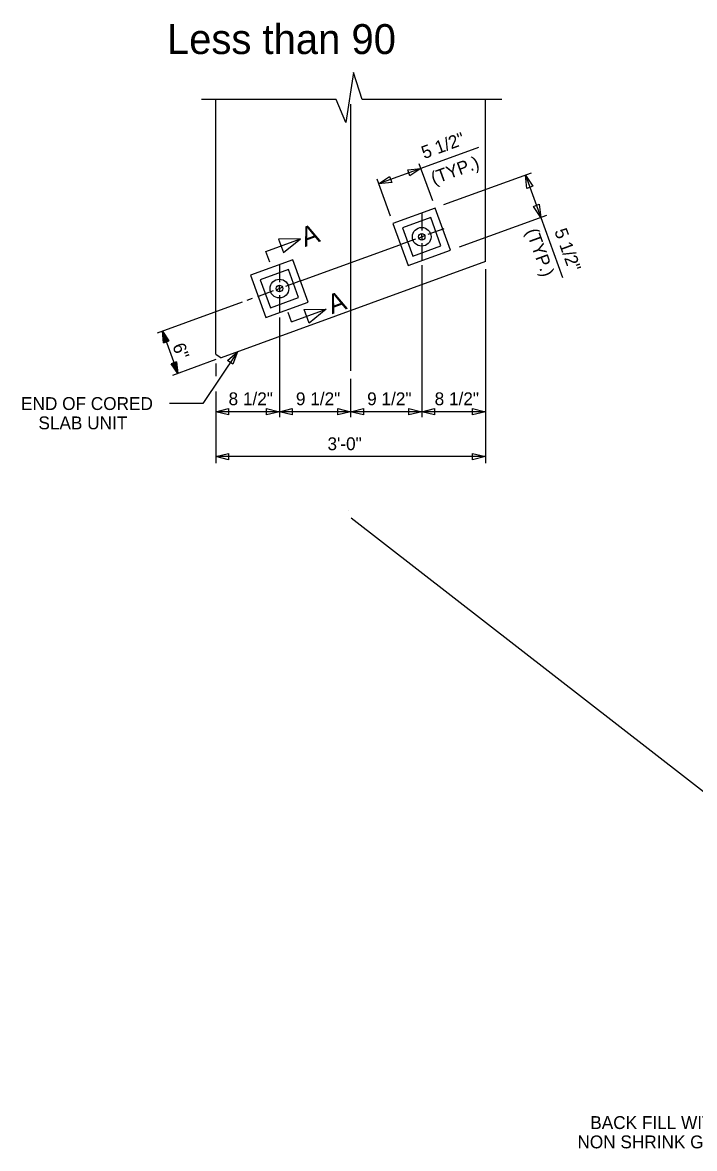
# Model space of a CAD drawing. Extents: x -408 to -23, y -15 to 117.
# Drawn here: x -180.06 to -172.59, y 56.69 to 69.22 of the extents above; entities that cross this region are included whole.
import ezdxf

# ---------------------------------------------------------------- set-up
doc = ezdxf.new("R2010")
doc.units = 0
for name, color, linetype in [('Arrowhead Terminators CELL', 7, 'Continuous'), ('Default', 7, 'Continuous'), ('Dimension Lines', 7, 'Continuous'), ('Mis Center Lines', 7, 'Continuous'), ('Rebar Lines', 7, 'Continuous'), ('Structural Steel Lines', 7, 'Continuous'), ('Sup Concrete Girder Lines', 7, 'Continuous'), ('Sup Cored Slab Unit', 7, 'Continuous'), ('Text', 7, 'Continuous'), ('User Information Notes', 7, 'Continuous')]:
    doc.layers.add(name, color=color, linetype=linetype)

msp = doc.modelspace()

# ---------------------------------------------------------------- linework, layer by layer
at = {"layer": 'Arrowhead Terminators CELL'}
for points in [[(-176.101, 67.421), (-175.979, 67.504), (-175.955, 67.437)], [(-175.631, 67.592), (-175.753, 67.51), (-175.777, 67.577)], [(-174.468, 67.518), (-174.386, 67.397), (-174.453, 67.372)], [(-174.297, 67.049), (-174.379, 67.17), (-174.313, 67.195)], [(-177.158, 66.657), (-176.97, 66.811), (-177.213, 66.808)], [(-176.928, 66.025), (-176.685, 66.028), (-176.873, 65.874)], [(-177.671, 65.554), (-177.721, 65.416), (-177.78, 65.456)], [(-177.912, 64.888), (-177.77, 64.924), (-177.77, 64.852)], [(-177.204, 64.888), (-177.346, 64.852), (-177.346, 64.924)], [(-177.204, 64.888), (-177.061, 64.924), (-177.061, 64.852)], [(-176.412, 64.888), (-176.555, 64.852), (-176.555, 64.924)], [(-176.412, 64.888), (-176.27, 64.924), (-176.27, 64.852)], [(-175.621, 64.888), (-175.763, 64.852), (-175.763, 64.924)], [(-175.621, 64.888), (-175.478, 64.924), (-175.478, 64.852)], [(-174.912, 64.888), (-175.055, 64.852), (-175.055, 64.924)], [(-177.912, 64.388), (-177.77, 64.424), (-177.77, 64.352)], [(-174.912, 64.388), (-175.055, 64.352), (-175.055, 64.424)]]:
    msp.add_lwpolyline(points, close=True, dxfattribs=at)
at = {"layer": 'Default'}
for p, q in [((-177.355, 66.671), (-176.97, 66.811)), ((-177.311, 66.55), (-177.355, 66.671)), ((-177.07, 65.888), (-176.685, 66.028)), ((-177.07, 65.888), (-177.107, 65.991))]:
    msp.add_line(p, q, dxfattribs=at)
at = {"layer": 'Dimension Lines'}
for p, q in [((-174.988, 67.826), (-175.631, 67.592)), ((-175.652, 67.65), (-175.502, 67.238)), ((-175.631, 67.592), (-176.101, 67.421)), ((-174.405, 67.541), (-175.377, 67.188)), ((-174.468, 67.518), (-174.297, 67.049)), ((-176.122, 67.479), (-175.972, 67.067)), ((-175.621, 67.092), (-175.621, 66.904)), ((-174.234, 67.071), (-175.206, 66.718)), ((-174.297, 67.049), (-174.054, 66.38)), ((-175.376, 66.922), (-175.552, 66.858)), ((-175.689, 66.808), (-175.866, 66.744)), ((-175.621, 66.761), (-175.621, 66.574)), ((-177.204, 66.516), (-177.204, 66.328)), ((-175.621, 66.517), (-175.621, 64.827)), ((-174.912, 66.475), (-174.912, 64.316)), ((-176.959, 66.346), (-177.135, 66.281)), ((-177.507, 66.146), (-177.566, 66.124)), ((-177.273, 66.232), (-177.449, 66.167)), ((-177.204, 66.185), (-177.204, 65.997)), ((-177.617, 66.106), (-178.564, 65.762)), ((-177.204, 65.935), (-177.204, 64.827)), ((-178.505, 65.783), (-178.334, 65.313)), ((-177.671, 65.554), (-178.057, 64.979)), ((-177.912, 65.467), (-178.393, 65.292)), ((-177.912, 65.425), (-177.912, 65.283)), ((-176.412, 65.253), (-176.412, 64.827)), ((-177.912, 65.113), (-177.912, 64.316)), ((-178.057, 64.979), (-178.425, 64.979)), ((-177.204, 64.888), (-177.912, 64.888)), ((-176.412, 64.888), (-177.204, 64.888)), ((-175.621, 64.888), (-176.412, 64.888)), ((-174.912, 64.888), (-175.621, 64.888)), ((-174.912, 64.388), (-177.912, 64.388))]:
    msp.add_line(p, q, dxfattribs=at)
for points in [[(-175.65, 66.822), (-175.621, 66.833), (-175.621, 66.801)], [(-175.591, 66.844), (-175.621, 66.833), (-175.621, 66.864)], [(-177.233, 66.246), (-177.204, 66.257), (-177.204, 66.225)], [(-177.174, 66.268), (-177.204, 66.257), (-177.204, 66.288)], [(-178.462, 65.665), (-178.456, 65.668), (-178.505, 65.783), (-178.451, 65.67), (-178.445, 65.672), (-178.505, 65.783), (-178.439, 65.674), (-178.433, 65.676), (-178.505, 65.783), (-178.492, 65.655), (-178.486, 65.657), (-178.505, 65.783), (-178.48, 65.659), (-178.474, 65.661), (-178.505, 65.783), (-178.468, 65.663), (-178.433, 65.676), (-178.492, 65.655), (-178.505, 65.783), (-178.433, 65.676)], [(-178.377, 65.43), (-178.371, 65.433), (-178.334, 65.313), (-178.365, 65.435), (-178.359, 65.437), (-178.334, 65.313), (-178.353, 65.439), (-178.348, 65.441), (-178.334, 65.313), (-178.406, 65.42), (-178.4, 65.422), (-178.334, 65.313), (-178.395, 65.424), (-178.389, 65.426), (-178.334, 65.313), (-178.383, 65.428), (-178.348, 65.441), (-178.406, 65.42), (-178.334, 65.313), (-178.348, 65.441)]]:
    msp.add_lwpolyline(points, dxfattribs=at)
at = {"layer": 'Mis Center Lines'}
for p, q in [((-176.412, 68.31), (-176.412, 65.344)), ((-176.959, 66.346), (-175.866, 66.744))]:
    msp.add_line(p, q, dxfattribs=at)
at = {"layer": 'Rebar Lines'}
for centre in [(-175.621, 66.833), (-177.204, 66.257)]:
    msp.add_circle(centre, 0.0365, dxfattribs=at)
at = {"layer": 'Structural Steel Lines'}
for points in [[(-175.834, 66.933), (-175.72, 66.619), (-175.407, 66.733), (-175.521, 67.047)], [(-177.417, 66.356), (-177.303, 66.043), (-176.99, 66.157), (-177.104, 66.47)]]:
    msp.add_lwpolyline(points, close=True, dxfattribs=at)
at = {"layer": 'Sup Concrete Girder Lines'}
for p, q in [((-176.38, 68.659), (-176.465, 68.105)), ((-176.284, 68.36), (-176.38, 68.659)), ((-176.572, 68.36), (-178.072, 68.36)), ((-177.912, 65.529), (-177.912, 68.36)), ((-176.465, 68.105), (-176.572, 68.36)), ((-174.731, 68.36), (-176.284, 68.36)), ((-174.912, 66.559), (-174.912, 68.36)), ((-174.912, 66.559), (-177.853, 65.488)), ((-177.912, 65.529), (-177.853, 65.488))]:
    msp.add_line(p, q, dxfattribs=at)
for centre in [(-175.621, 66.833), (-177.204, 66.257)]:
    msp.add_circle(centre, 0.104, dxfattribs=at)
at = {"layer": 'Sup Cored Slab Unit'}
for points in [[(-175.941, 66.982), (-175.77, 66.513), (-175.3, 66.684), (-175.471, 67.153)], [(-177.524, 66.406), (-177.353, 65.936), (-176.883, 66.107), (-177.054, 66.577)]]:
    msp.add_lwpolyline(points, close=True, dxfattribs=at)
at = {"layer": 'User Information Notes'}
for p, q in [((-176.431, 63.794), (-176.431, 63.794)), ((-176.404, 63.707), (-168.704, 57.725))]:
    msp.add_line(p, q, dxfattribs=at)

# ---------------------------------------------------------------- texts
at = {"layer": 'Default'}
for p in [(-176.919, 66.719), (-176.621, 65.97)]:
    msp.add_text('A', height=0.215, rotation=20.0008, dxfattribs=at).set_placement(p)
at = {"layer": 'Text'}
for s, rotation, p in [('5 1/2"', 20.0008, (-175.593, 67.697)), ('(TYP.)', 20.0008, (-175.487, 67.412)), ('(TYP.)', 290.0008, (-174.465, 66.896)), ('5 1/2"', 290.0008, (-174.148, 66.897)), ('6"', 290.0121, (-178.396, 65.621))]:
    msp.add_text(s, height=0.143, rotation=rotation, dxfattribs=at).set_placement(p)
for s, height, p in [('END OF CORED', 0.143, (-180.077, 64.907)), ('8 1/2"', 0.143, (-177.769, 64.96)), ('9 1/2"', 0.143, (-177.02, 64.96)), ('9 1/2"', 0.143, (-176.228, 64.96)), ('8 1/2"', 0.143, (-175.477, 64.96)), ('SLAB UNIT', 0.143, (-179.884, 64.692)), ('3\'-0"', 0.143, (-176.669, 64.46)), ('BACK FILL WITH ', 0.14302, (-173.746, 56.91)), ('NON SHRINK GROUT', 0.14302, (-173.889, 56.695))]:
    msp.add_text(s, height=height, dxfattribs=at).set_placement(p)
at = {"layer": 'User Information Notes'}
msp.add_text('Less than 90', height=0.33267, dxfattribs=at).set_placement((-178.455, 68.866))

doc.saveas('drawing.dxf')
